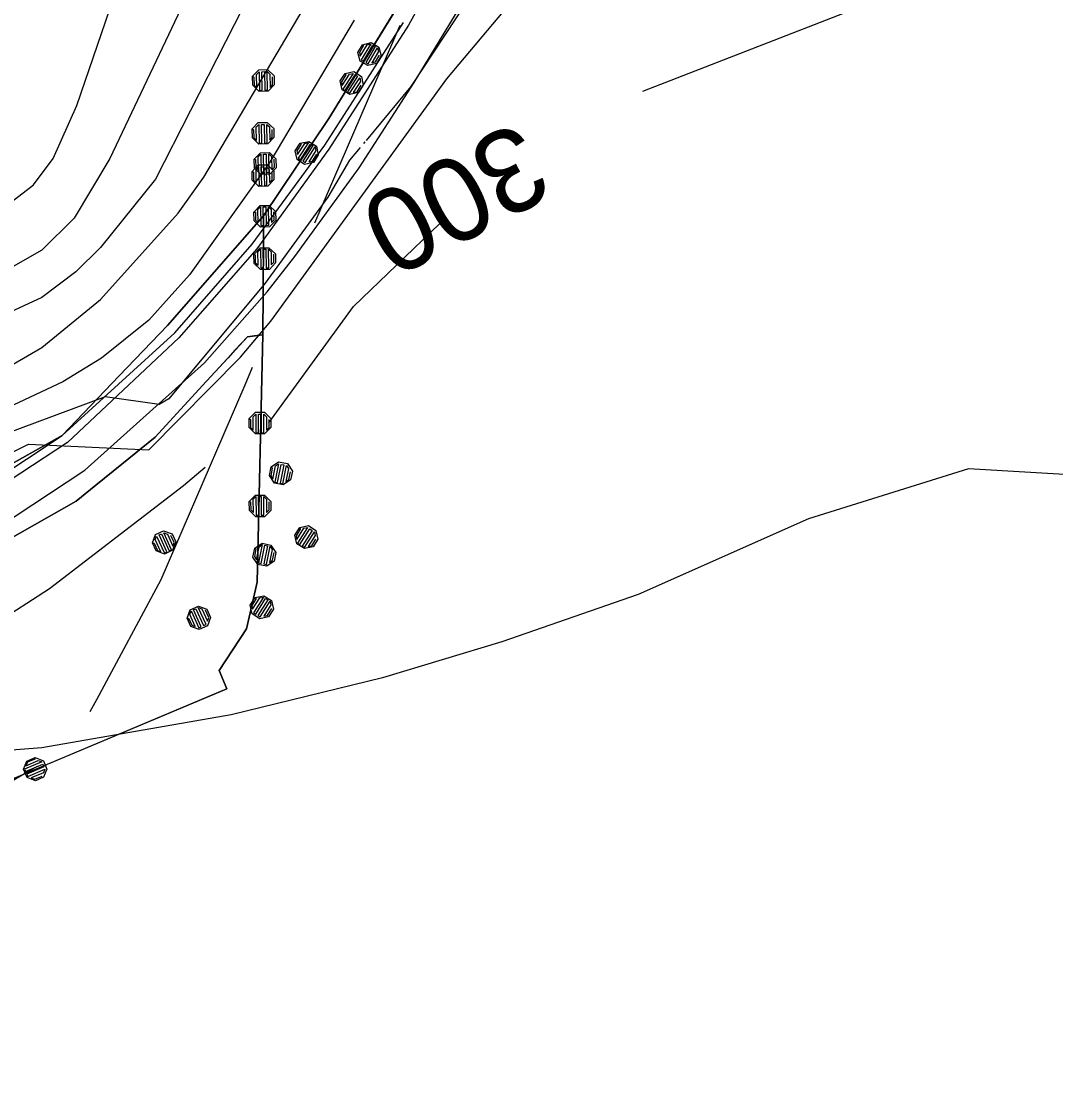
# Model space of a CAD drawing. Extents: x -645676 to -642474, y -1077513 to -1072613.
# Drawn here: x -643176.8 to -643021.2, y -1073092.2 to -1072932.3 of the extents above; entities that cross this region are included whole.
import ezdxf

# ---------------------------------------------------------------- set-up
doc = ezdxf.new("R2010")
doc.units = 0
for name, color, linetype in [('Kanalizace', 7, 'Continuous'), ('KULTURY_STAV', 7, 'Continuous'), ('OBVOD_PU', 7, 'Continuous'), ('P__kop___st_vaj_c_', 7, 'Continuous'), ('Silnice_II__t__dy_a_III__t__dy', 7, 'Continuous'), ('SPRAV_HR_STAV', 7, 'Continuous'), ('VODOVOD', 7, 'Continuous'), ('VRSTEVNICE', 7, 'Continuous'), ('Vrstevnice_z_kladn_', 7, 'Continuous'), ('Vrstevnice_zd_razn_n____popis', 7, 'Continuous')]:
    doc.layers.add(name, color=color, linetype=linetype)

# ---------------------------------------------------------------- blocks, each defined once
blk = doc.blocks.new('2$0620')
for points in [[(-1.07, 0.32), (-0.88, 0.13), (-0.88, -0.14), (-1.07, -0.33), (-1.34, -0.33), (-1.53, -0.14), (-1.53, 0.13), (-1.34, 0.32), (-1.07, 0.32), (-1.08, 0.28), (-1.32, 0.28), (-1.4, 0.2), (-1, 0.2), (-0.92, 0.12), (-1.48, 0.12), (-1.48, 0.04), (-0.92, 0.04), (-0.92, -0.04), (-1.48, -0.04), (-1.48, -0.12), (-0.92, -0.12), (-1, -0.2), (-1.4, -0.2), (-1.32, -0.28), (-1.08, -0.28)], [(1.43, 0.32), (1.62, 0.13), (1.62, -0.14), (1.43, -0.33), (1.16, -0.33), (0.97, -0.14), (0.97, 0.13), (1.16, 0.32), (1.43, 0.32), (1.4, 0.28), (1.16, 0.28), (1.08, 0.2), (1.48, 0.2), (1.56, 0.12), (1, 0.12), (1, 0.04), (1.56, 0.04), (1.56, -0.04), (1, -0.04), (1, -0.12), (1.56, -0.12), (1.48, -0.2), (1.08, -0.2), (1.16, -0.28), (1.4, -0.28)]]:
    blk.add_lwpolyline(points)

msp = doc.modelspace()

# ---------------------------------------------------------------- linework, layer by layer
at = {"layer": 'Kanalizace'}
for p, q in [((-643132.65, -1072962.63), (-643131.7, -1072960.44)), ((-643143.15, -1072987.02), (-643142.02, -1072984.39)), ((-643166.43, -1073036.2), (-643165.46, -1073034.39)), ((-643176.31, -1073045.54), (-643174.37, -1073044.42))]:
    msp.add_line(p, q, dxfattribs=at)
at = {"layer": 'KULTURY_STAV'}
for points in [[(-643119.72, -1072929.35), (-643130.56, -1072946.95), (-643140.35, -1072961.58), (-643154.82, -1072978.1), (-643162.09, -1072985.7), (-643170.65, -1072994.66), (-643180.71, -1073000.29), (-643207.65, -1073015.38), (-643214.36, -1073019.14), (-643308.58, -1073069.83), (-643312.65, -1073052.35), (-643311.43, -1073052.59), (-643303.26, -1073054.16), (-643290.93, -1073029.25), (-643312.06, -1073024.98), (-643353.4, -1073007.03), (-643364.02, -1073034.04), (-643382.56, -1073035.87)], [(-643180.71, -1073000.29), (-643170.65, -1072994.66), (-643162.09, -1072985.7), (-643154.82, -1072978.1), (-643140.35, -1072961.58), (-643140.37, -1072965.2), (-643140.41, -1072973.14), (-643140.45, -1072979.52), (-643141.7, -1072979.66), (-643142.8, -1072979.79), (-643144.66, -1072981.82), (-643145.71, -1072982.97), (-643147.05, -1072984.43), (-643149.53, -1072987.15), (-643156.66, -1072994.93), (-643161.69, -1072998.99), (-643165.58, -1073002.14), (-643168.55, -1073004.54), (-643206.6, -1073026.14)], [(-643233.24, -1073040.58), (-643228.47, -1073038.04), (-643206.6, -1073026.14), (-643168.55, -1073004.54), (-643165.58, -1073002.14), (-643161.69, -1072998.99), (-643156.66, -1072994.93), (-643149.53, -1072987.15), (-643147.05, -1072984.43), (-643142.8, -1072979.79), (-643140.45, -1072979.52), (-643141.34, -1073016.75), (-643142.93, -1073023.77), (-643147.05, -1073030.01), (-643145.89, -1073032.78), (-643196.81, -1073054.19), (-643199.57, -1073054.87), (-643201.55, -1073055.35), (-643211.66, -1073057.84), (-643219.18, -1073055.65), (-643224.36, -1073050.08), (-643232.02, -1073041.89), (-643233.24, -1073040.58)]]:
    msp.add_lwpolyline(points, dxfattribs=at)
at = {"layer": 'OBVOD_PU'}
msp.add_lwpolyline([(-643116.12, -1072923.5), (-643130.56, -1072946.95), (-643140.35, -1072961.58), (-643140.37, -1072965.2), (-643140.41, -1072973.14), (-643140.45, -1072979.52), (-643141.34, -1073016.75), (-643142.93, -1073023.77), (-643147.05, -1073030.01), (-643145.89, -1073032.78), (-643196.81, -1073054.19), (-643219.15, -1073073.29), (-643248.28, -1073074.05), (-643283.33, -1073083.76), (-643281.92, -1073084.95), (-643224.95, -1073133.07)], dxfattribs=at)
at = {"layer": 'P__kop___st_vaj_c_'}
msp.add_lwpolyline([(-643297.14, -1073065.05), (-643271.68, -1073051.19), (-643243.09, -1073035.7), (-643186.95, -1073005.47), (-643170.65, -1072994.66), (-643153.71, -1072979.21), (-643142.06, -1072965.85), (-643131.13, -1072950.96), (-643119.32, -1072932.48)], dxfattribs=at)
at = {"layer": 'Silnice_II__t__dy_a_III__t__dy'}
for p, q in [((-643115.49, -1072927.37), (-643118.56, -1072932.91)), ((-643117.68, -1072941.53), (-643108.78, -1072926.81)), ((-643118.56, -1072932.91), (-643130.52, -1072951.57)), ((-643125.99, -1072954.35), (-643117.68, -1072941.53)), ((-643130.52, -1072951.57), (-643141.36, -1072966.55)), ((-643135.64, -1072967.73), (-643125.99, -1072954.35)), ((-643141.36, -1072966.55), (-643153.09, -1072979.97)), ((-643139.8, -1072973.03), (-643135.64, -1072967.73)), ((-643139.8, -1072973.03), (-643149.27, -1072983.71)), ((-643153.09, -1072979.97), (-643169.85, -1072995.73)), ((-643167.26, -1072999.88), (-643149.27, -1072983.71)), ((-643169.85, -1072995.73), (-643186.5, -1073006.62)), ((-643183.8, -1073010.8), (-643167.26, -1072999.88))]:
    msp.add_line(p, q, dxfattribs=at)
at = {"layer": 'SPRAV_HR_STAV'}
for p, q in [((-643130.56, -1072946.95), (-643116.12, -1072923.5)), ((-643140.35, -1072961.58), (-643130.56, -1072946.95)), ((-643140.37, -1072965.2), (-643140.35, -1072961.58)), ((-643140.41, -1072973.14), (-643140.37, -1072965.2)), ((-643140.45, -1072979.52), (-643140.41, -1072973.14)), ((-643141.34, -1073016.75), (-643140.45, -1072979.52)), ((-643142.93, -1073023.77), (-643141.34, -1073016.75)), ((-643147.05, -1073030.01), (-643142.93, -1073023.77)), ((-643145.89, -1073032.78), (-643147.05, -1073030.01)), ((-643196.81, -1073054.19), (-643145.89, -1073032.78))]:
    msp.add_line(p, q, dxfattribs=at)
at = {"layer": 'VODOVOD'}
for p, q in [((-643131.7, -1072960.44), (-643119.83, -1072932.89)), ((-643155.77, -1073016.31), (-643143.15, -1072987.02)), ((-643165.46, -1073034.39), (-643155.77, -1073016.31)), ((-643219.35, -1073070.47), (-643176.31, -1073045.54))]:
    msp.add_line(p, q, dxfattribs=at)
at = {"layer": 'VRSTEVNICE'}
for points in [[(-643011.65, -1072796.72), (-643023.04, -1072811.1), (-643031.02, -1072820.07), (-643053.66, -1072842.72), (-643063.49, -1072854.68), (-643089.55, -1072898.69), (-643118.18, -1072942.13), (-643124.94, -1072950.24)], [(-643102.29, -1072851.92), (-643111.87, -1072876), (-643119.11, -1072890.75), (-643125.84, -1072901.11), (-643140.82, -1072925.04), (-643156.63, -1072956.09), (-643164.89, -1072966.34), (-643168.59, -1072970.04), (-643173.72, -1072973.89), (-643183.98, -1072978.59), (-643194.23, -1072981.01), (-643204.48, -1072981.72), (-643214.74, -1072980.87), (-643224.99, -1072978.16), (-643235.25, -1072976.45), (-643245.5, -1072978.02), (-643255.76, -1072981.72), (-643266.01, -1072984.43), (-643271.14, -1072985)], [(-643329.82, -1072928.17), (-643324.69, -1072940.99), (-643310.73, -1072966.63), (-643300.33, -1072982.01), (-643293.36, -1072989.84), (-643286.95, -1072994.25), (-643277.97, -1072997.25), (-643258.6, -1072996.11), (-643227.27, -1072991.12), (-643218.73, -1072990.55), (-643202.78, -1072991.12), (-643193.95, -1072990.41), (-643184.55, -1072987.7), (-643173.72, -1072981.44), (-643164.89, -1072974.17), (-643153.21, -1072961.21), (-643149.37, -1072955.8), (-643120.74, -1072907.38)], [(-643152.79, -1072930.45), (-643163.47, -1072952.95), (-643168.88, -1072961.93), (-643173.72, -1072966.77), (-643180.56, -1072970.61), (-643187.39, -1072972.89), (-643194.23, -1072974.17), (-643210.18, -1072973.6), (-643226.13, -1072971.33), (-643237.53, -1072970.9), (-643271.71, -1072974.74), (-643280.82, -1072973.18), (-643285.38, -1072971.33), (-643292.5, -1072966.63), (-643298.34, -1072960.22), (-643303.18, -1072953.24), (-643308.59, -1072943.84), (-643313.86, -1072932.44), (-643318.56, -1072913.93)], [(-643359.01, -1072927.89), (-643353.03, -1072943.27), (-643331.81, -1072981.72), (-643318.99, -1073009.64), (-643315.15, -1073015.33), (-643307.03, -1073022.74), (-643298.48, -1073025.87), (-643288.23, -1073027.01), (-643280.54, -1073027.15), (-643266.3, -1073025.3), (-643249.21, -1073021.46), (-643203.63, -1073008.64), (-643188.39, -1073002.23), (-643175.72, -1072995.96), (-643157.63, -1072996.82), (-643143.81, -1072982.86), (-643139.26, -1072977.45), (-643112.77, -1072940.99), (-643092.83, -1072917.21)], [(-643125.84, -1072951.32), (-643127.43, -1072953.24), (-643130.71, -1072958.79), (-643140.11, -1072971.75), (-643154.64, -1072989.13), (-643156.06, -1072989.98), (-643164.18, -1072988.84), (-643197.08, -1073001.09), (-643207.33, -1073004.22), (-643270.57, -1073017.47), (-643282.53, -1073018.47), (-643292.79, -1073017.04), (-643299.62, -1073014.76), (-643305.03, -1073011.63), (-643311.59, -1073004.94), (-643318.14, -1072994.25), (-643329.39, -1072966.34), (-643342.78, -1072944.41), (-643346.19, -1072936.43), (-643350.75, -1072920.48)], [(-643083.28, -1072942.84), (-643035, -1072924.04), (-643020.48, -1072920.48)], [(-643309.02, -1072921.91), (-643303.32, -1072936.72), (-643299.62, -1072944.12), (-643294.07, -1072951.53), (-643285.95, -1072958.65), (-643282.53, -1072960.5), (-643275.7, -1072962.5), (-643262.02, -1072963.92), (-643214.74, -1072964.35), (-643203.92, -1072965.91), (-643193.66, -1072966.2), (-643189.67, -1072965.63), (-643181.84, -1072962.21), (-643175, -1072956.94), (-643172.01, -1072952.95), (-643168.45, -1072944.98), (-643161.62, -1072925.04)], [(-643149.16, -1072999.46), (-643152.41, -1073002.26), (-643172.58, -1073017.75), (-643180.98, -1073023.17), (-643189.96, -1073027.58), (-643199.07, -1073030), (-643209.75, -1073029.15), (-643213.46, -1073026.73), (-643223, -1073027.44), (-643232.11, -1073030), (-643245.79, -1073036.98), (-643259.46, -1073040.68), (-643273.13, -1073041.97), (-643286.8, -1073041.11), (-643295.92, -1073038.98), (-643300.48, -1073037.27), (-643310.02, -1073031.85), (-643314.58, -1073028.44), (-643322.55, -1073019.32), (-643332.81, -1073003.66), (-643340.78, -1072985.43), (-643360.44, -1072953.52), (-643367.41, -1072939.85), (-643370.41, -1072930.74)], [(-643126.72, -1072932.16), (-643139.4, -1072953.52), (-643151.5, -1072970.47), (-643157.63, -1072977.31), (-643164.75, -1072983), (-643170.59, -1072986.56), (-643180.56, -1072991.26), (-643192.52, -1072995.11), (-643204.48, -1072997.53), (-643222.43, -1072998.67), (-643266.3, -1073006.79), (-643270.28, -1073006.93), (-643290.22, -1073004.51), (-643296.2, -1073002.37), (-643302.19, -1072997.53), (-643307.31, -1072991.12), (-643314.43, -1072980.01), (-643330.53, -1072947.54), (-643337.36, -1072931.59)], [(-643139.55, -1072992.77), (-643126.84, -1072975.27), (-643113.9, -1072962.78)], [(-643014.78, -1073000.81), (-643034.29, -1072999.67), (-643058.36, -1073007.22), (-643084, -1073018.61), (-643104.51, -1073025.73), (-643122.45, -1073031.14), (-643145.24, -1073036.7), (-643173.72, -1073041.68), (-643190.81, -1073042.96)]]:
    msp.add_lwpolyline(points, dxfattribs=at)
at = {"layer": 'Vrstevnice_z_kladn_'}
msp.add_line((-643125.13, -1072950.47), (-643125.33, -1072950.71), dxfattribs=at)

# ---------------------------------------------------------------- block references
at = {"layer": 'SPRAV_HR_STAV'}
for p, xscale, yscale, rotation in [((-643121.38, -1072932.05), 4.999999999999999, 5, 59.395001), ((-643140.27, -1072947.7), 5, 5, 91.24872199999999), ((-643130.62, -1072947.04), 5, 4.999999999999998, 57.191694), ((-643140.32, -1072955.64), 4.999999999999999, 5, 91.27711699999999), ((-643140.34, -1072962.02), 5, 5.000000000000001, 91.20530899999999), ((-643140.92, -1072999.25), 5, 5, 90.17747199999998), ((-643139.06, -1073006.7), 5, 5.000000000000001, 78.58613300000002), ((-643137.41, -1073015.41), 5, 4.999999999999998, 57.552201), ((-643152.65, -1073016.64), 5, 5, 114.68998100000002), ((-643180.68, -1073047.41), 4.999999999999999, 4.999999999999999, 23.202997)]:
    msp.add_blockref('2$0620', p, dxfattribs=dict(at, xscale=xscale, yscale=yscale, rotation=rotation))

# ---------------------------------------------------------------- texts
at = {"layer": 'Vrstevnice_zd_razn_n____popis'}
msp.add_text('300', height=12.5, rotation=207.651, dxfattribs=at).set_placement((-643102.01, -1072947.14))

doc.saveas('drawing.dxf')
